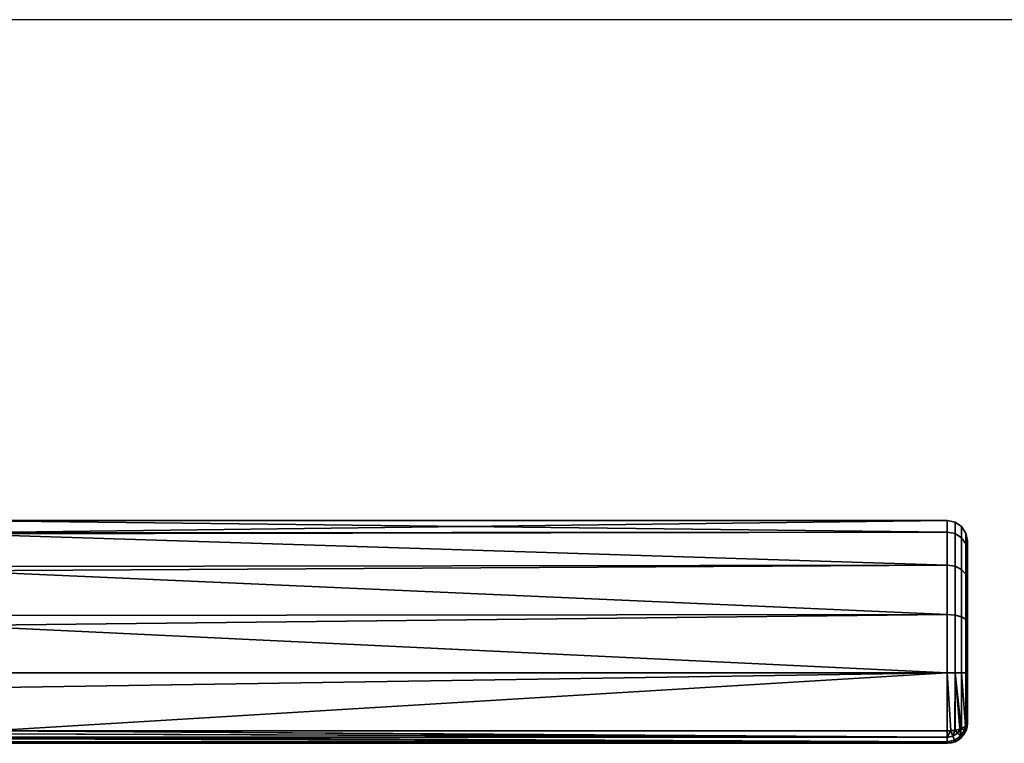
# Model space of a CAD drawing. Header units: millimetres. Extents: x -508 to 6708, y -115 to 193.
# Tile 432 of 656: x 1227 to 1325, y -115 to -44. Entities that reach past the tile are written whole.
import ezdxf

# ---------------------------------------------------------------- set-up
doc = ezdxf.new("R2010")
doc.units = ezdxf.units.MM
doc.layers.add('151', color=7, linetype='Continuous', true_color=0xffffff)

# ---------------------------------------------------------------- blocks, each defined once
blk = doc.blocks.new('UG_SURFACE_135')
at = {"layer": '151', "color": 254, "linetype": 'Continuous', "lineweight": 35}
for points in [[(1319, -94.144, 1098.254), (1221, -94.218, 1098.27), (1221, -93, 1104)], [(1319, -93, 1104), (1221, -93, 1104), (1221, -94.218, 1109.73)], [(1221, -94.218, 1109.73), (1319, -94.144, 1109.746), (1319, -93, 1104)], [(1221, -93, 1104), (1319, -93, 1104), (1319, -94.144, 1098.254)], [(1319.765, -94.285, 1109.688), (1319.765, -93.152, 1104), (1319, -93, 1104), (1319, -94.144, 1109.746)], [(1319.765, -93.152, 1104), (1319.765, -94.285, 1098.312), (1319, -94.144, 1098.254), (1319, -93, 1104)], [(1320.414, -94.685, 1109.522), (1320.414, -93.586, 1104), (1319.765, -93.152, 1104), (1319.765, -94.285, 1109.688)], [(1320.414, -93.586, 1104), (1320.414, -94.685, 1098.478), (1319.765, -94.285, 1098.312), (1319.765, -93.152, 1104)], [(1221, -94.297, 1097.899), (1319, -94.144, 1098.254), (1319, -97.402, 1093.385)], [(1319, -94.144, 1109.746), (1221, -94.218, 1109.73), (1221, -94.297, 1110.101)], [(1221, -94.297, 1110.101), (1319, -97.402, 1114.615), (1319, -94.144, 1109.746)], [(1221, -94.297, 1097.899), (1221, -94.218, 1098.27), (1319, -94.144, 1098.254)], [(1319, -97.402, 1093.385), (1221, -97.516, 1093.467), (1221, -94.297, 1097.899)], [(1221, -94.297, 1110.101), (1221, -97.516, 1114.532), (1319, -97.402, 1114.615)], [(1319.765, -97.51, 1114.508), (1319.765, -94.285, 1109.688), (1319, -94.144, 1109.746), (1319, -97.402, 1114.615)], [(1319.765, -94.285, 1098.312), (1319.765, -97.51, 1093.492), (1319, -97.402, 1093.385), (1319, -94.144, 1098.254)], [(1320.414, -97.816, 1114.201), (1320.414, -94.685, 1109.522), (1319.765, -94.285, 1109.688), (1319.765, -97.51, 1114.508)], [(1320.414, -94.685, 1098.478), (1320.414, -97.816, 1093.799), (1319.765, -97.51, 1093.492), (1319.765, -94.285, 1098.312)], [(1320.848, -95.285, 1109.273), (1320.848, -94.235, 1104), (1320.414, -93.586, 1104), (1320.414, -94.685, 1109.522)], [(1320.848, -94.235, 1104), (1320.848, -95.285, 1098.727), (1320.414, -94.685, 1098.478), (1320.414, -93.586, 1104)], [(1321, -95.992, 1108.98), (1321, -95, 1104), (1320.848, -94.235, 1104), (1320.848, -95.285, 1109.273)], [(1321, -95, 1104), (1321, -95.992, 1099.02), (1320.848, -95.285, 1098.727), (1320.848, -94.235, 1104)], [(1320.848, -98.275, 1113.742), (1320.848, -95.285, 1109.273), (1320.414, -94.685, 1109.522), (1320.414, -97.816, 1114.201)], [(1320.848, -95.285, 1098.727), (1320.848, -98.275, 1094.258), (1320.414, -97.816, 1093.799), (1320.414, -94.685, 1098.478)], [(1321, -98.815, 1113.2), (1321, -95.992, 1108.98), (1320.848, -95.285, 1109.273), (1320.848, -98.275, 1113.742)], [(1321, -95.992, 1099.02), (1321, -98.815, 1094.8), (1320.848, -98.275, 1094.258), (1320.848, -95.285, 1098.727)], [(1321, -98.815, 1113.2), (1321, -98.815, 1094.8), (1321, -95.992, 1099.02), (1321, -95, 1104)], [(1321, -95, 1104), (1321, -95.992, 1108.98), (1321, -98.815, 1113.2)], [(1221, -97.963, 1092.853), (1319, -97.402, 1093.385), (1319, -102.277, 1090.135)], [(1319, -102.277, 1117.865), (1319, -97.402, 1114.615), (1221, -97.963, 1115.147)], [(1319, -97.402, 1114.615), (1221, -97.516, 1114.532), (1221, -97.963, 1115.147)], [(1221, -97.963, 1092.853), (1221, -97.516, 1093.467), (1319, -97.402, 1093.385)], [(1319, -102.277, 1090.135), (1221, -102.376, 1090.305), (1221, -97.963, 1092.853)], [(1221, -97.963, 1115.147), (1221, -102.376, 1117.695), (1319, -102.277, 1117.865)], [(1319.765, -102.335, 1117.725), (1319.765, -97.51, 1114.508), (1319, -97.402, 1114.615), (1319, -102.277, 1117.865)], [(1319.765, -97.51, 1093.492), (1319.765, -102.335, 1090.275), (1319, -102.277, 1090.135), (1319, -97.402, 1093.385)], [(1320.414, -102.501, 1117.324), (1320.414, -97.816, 1114.201), (1319.765, -97.51, 1114.508), (1319.765, -102.335, 1117.725)], [(1320.414, -97.816, 1093.799), (1320.414, -102.501, 1090.676), (1319.765, -102.335, 1090.275), (1319.765, -97.51, 1093.492)], [(1320.848, -102.748, 1116.724), (1320.848, -98.275, 1113.742), (1320.414, -97.816, 1114.201), (1320.414, -102.501, 1117.324)], [(1320.848, -98.275, 1094.258), (1320.848, -102.748, 1091.276), (1320.414, -102.501, 1090.676), (1320.414, -97.816, 1093.799)], [(1321, -103.04, 1116.017), (1321, -98.815, 1113.2), (1320.848, -98.275, 1113.742), (1320.848, -102.748, 1116.724)], [(1321, -98.815, 1094.8), (1321, -103.04, 1091.983), (1320.848, -102.748, 1091.276), (1320.848, -98.275, 1094.258)], [(1321, -98.815, 1113.2), (1321, -103.04, 1091.983), (1321, -98.815, 1094.8)], [(1321, -98.815, 1113.2), (1321, -103.04, 1116.017), (1321, -103.04, 1091.983)], [(1221, -103.365, 1089.734), (1319, -102.277, 1090.135), (1319, -108.025, 1089)], [(1319, -108.025, 1119), (1319, -102.277, 1117.865), (1221, -103.365, 1118.266)], [(1319, -102.277, 1117.865), (1221, -102.376, 1117.695), (1221, -103.365, 1118.266)], [(1221, -103.365, 1089.734), (1221, -102.376, 1090.305), (1319, -102.277, 1090.135)], [(1319.765, -108.025, 1118.848), (1319.765, -102.335, 1117.725), (1319, -102.277, 1117.865), (1319, -108.025, 1119)], [(1319.765, -102.335, 1090.275), (1319.765, -108.025, 1089.152), (1319, -108.025, 1089), (1319, -102.277, 1090.135)], [(1320.414, -108.024, 1118.414), (1320.414, -102.501, 1117.324), (1319.765, -102.335, 1117.725), (1319.765, -108.025, 1118.848)], [(1320.414, -102.501, 1090.676), (1320.414, -108.024, 1089.586), (1319.765, -108.025, 1089.152), (1319.765, -102.335, 1090.275)], [(1320.848, -108.023, 1117.765), (1320.848, -102.748, 1116.724), (1320.414, -102.501, 1117.324), (1320.414, -108.024, 1118.414)], [(1320.848, -102.748, 1091.276), (1320.848, -108.023, 1090.235), (1320.414, -108.024, 1089.586), (1320.414, -102.501, 1090.676)], [(1321, -108.022, 1117), (1321, -103.04, 1116.017), (1320.848, -102.748, 1116.724), (1320.848, -108.023, 1117.765)], [(1321, -103.04, 1091.983), (1321, -108.022, 1091), (1320.848, -108.023, 1090.235), (1320.848, -102.748, 1091.276)], [(1321, -103.04, 1116.017), (1321, -113, 1092), (1321, -108.022, 1091), (1321, -103.04, 1091.983)], [(1321, -103.04, 1116.017), (1321, -108.022, 1117), (1321, -113, 1116), (1321, -113, 1092)], [(1319, -108.025, 1089), (1221, -108.051, 1089.242), (1221, -103.365, 1089.734)], [(1221, -103.365, 1118.266), (1221, -108.051, 1118.758), (1319, -108.025, 1119)], [(1319, -108.025, 1119), (1221, -109.568, 1118.918), (1224.353, -113.769, 1117.846)], [(1319, -108.025, 1119), (1221, -108.051, 1118.758), (1221, -109.568, 1118.918)], [(1224.353, -113.769, 1090.154), (1221, -109.568, 1089.082), (1319, -108.025, 1089)], [(1221, -109.568, 1089.082), (1221, -108.051, 1089.242), (1319, -108.025, 1089)], [(1319, -108.025, 1089), (1319, -113.769, 1090.154), (1224.353, -113.769, 1090.154)], [(1224.353, -113.769, 1117.846), (1319, -113.769, 1117.846), (1319, -108.025, 1119)], [(1319, -108.025, 1089), (1319.765, -108.025, 1089.152), (1319.733, -113.713, 1090.289), (1319.341, -113.743, 1090.216)], [(1319, -108.025, 1119), (1319, -113.769, 1117.846), (1319.341, -113.743, 1117.784)], [(1319.341, -113.743, 1117.784), (1319.733, -113.713, 1117.712), (1319.765, -108.025, 1118.848), (1319, -108.025, 1119)], [(1319.341, -113.743, 1090.216), (1319, -113.769, 1090.154), (1319, -108.025, 1089)], [(1319.765, -108.025, 1089.152), (1319.765, -113.711, 1090.294), (1319.733, -113.713, 1090.289)], [(1319.733, -113.713, 1117.712), (1319.765, -113.711, 1117.706), (1319.765, -108.025, 1118.848)], [(1319.765, -108.025, 1089.152), (1320.414, -108.024, 1089.586), (1320.414, -113.544, 1090.695), (1320.382, -113.552, 1090.674)], [(1320.382, -113.552, 1117.326), (1320.414, -113.544, 1117.305), (1320.414, -108.024, 1118.414), (1319.765, -108.025, 1118.848)], [(1319.765, -108.025, 1089.152), (1320.382, -113.552, 1090.674), (1320.245, -113.587, 1090.59)], [(1319.765, -108.025, 1118.848), (1319.765, -113.711, 1117.706), (1320.245, -113.587, 1117.41)], [(1320.245, -113.587, 1117.41), (1320.382, -113.552, 1117.326), (1319.765, -108.025, 1118.848)], [(1320.245, -113.587, 1090.59), (1319.765, -113.711, 1090.294), (1319.765, -108.025, 1089.152)], [(1320.414, -108.024, 1089.586), (1320.848, -108.023, 1090.235), (1320.848, -113.294, 1091.293), (1320.806, -113.318, 1091.236)], [(1320.806, -113.318, 1116.764), (1320.848, -113.294, 1116.706), (1320.848, -108.023, 1117.765), (1320.414, -108.024, 1118.414)], [(1320.414, -108.024, 1118.414), (1320.414, -113.544, 1117.305), (1320.806, -113.318, 1116.764)], [(1320.806, -113.318, 1091.236), (1320.414, -113.544, 1090.695), (1320.414, -108.024, 1089.586)], [(1321, -113, 1116), (1321, -108.022, 1117), (1320.848, -108.023, 1117.765), (1320.848, -113.294, 1116.706)], [(1321, -108.022, 1091), (1321, -113, 1092), (1320.848, -113.294, 1091.293), (1320.848, -108.023, 1090.235)], [(1319, -114.415, 1117.411), (1224.35, -113.783, 1117.84), (1224.289, -114.067, 1117.692)], [(1224.289, -114.067, 1090.308), (1224.35, -113.783, 1090.16), (1319, -114.41, 1090.581)], [(1224.353, -113.769, 1117.846), (1224.35, -113.783, 1117.84), (1319, -114.415, 1117.411)], [(1319, -114.41, 1090.581), (1224.35, -113.783, 1090.16), (1224.353, -113.769, 1090.154)], [(1319, -114.415, 1117.411), (1319, -114.41, 1117.419), (1224.353, -113.769, 1117.846)], [(1319, -114.41, 1117.419), (1319, -113.769, 1117.846), (1224.353, -113.769, 1117.846)], [(1224.353, -113.769, 1090.154), (1319, -113.769, 1090.154), (1319, -114.41, 1090.581)], [(1319, -114.41, 1117.419), (1319.543, -114.301, 1117.419), (1319.341, -113.743, 1117.784)], [(1319.341, -113.743, 1117.784), (1319, -113.769, 1117.846), (1319, -114.41, 1117.419)], [(1319, -114.41, 1090.581), (1319, -113.769, 1090.154), (1319.341, -113.743, 1090.216)], [(1319.341, -113.743, 1090.216), (1319.543, -114.301, 1090.581), (1319, -114.41, 1090.581)], [(1319.733, -113.713, 1117.712), (1319.341, -113.743, 1117.784), (1319.543, -114.301, 1117.419)], [(1319.543, -114.301, 1090.581), (1319.341, -113.743, 1090.216), (1319.733, -113.713, 1090.289)], [(1319.543, -114.301, 1117.419), (1320.001, -113.992, 1117.419), (1319.733, -113.713, 1117.712)], [(1319.733, -113.713, 1090.289), (1320.001, -113.992, 1090.581), (1319.543, -114.301, 1090.581)], [(1319.765, -113.711, 1117.706), (1319.733, -113.713, 1117.712), (1320.001, -113.992, 1117.419)], [(1320.001, -113.992, 1090.581), (1319.733, -113.713, 1090.289), (1319.765, -113.711, 1090.294)], [(1320.001, -113.992, 1117.419), (1320.245, -113.587, 1117.41), (1319.765, -113.711, 1117.706)], [(1319.765, -113.711, 1090.294), (1320.245, -113.587, 1090.59), (1320.001, -113.992, 1090.581)], [(1320.245, -113.587, 1117.41), (1320.001, -113.992, 1117.419), (1320.312, -114.299, 1116.768)], [(1320.312, -114.299, 1091.232), (1320.001, -113.992, 1090.581), (1320.245, -113.587, 1090.59)], [(1320.312, -114.299, 1116.768), (1320.382, -113.552, 1117.326), (1320.245, -113.587, 1117.41)], [(1320.245, -113.587, 1090.59), (1320.382, -113.552, 1090.674), (1320.312, -114.299, 1091.232)], [(1320.312, -114.299, 1116.768), (1320.711, -113.695, 1116.768), (1320.382, -113.552, 1117.326)], [(1320.382, -113.552, 1090.674), (1320.711, -113.695, 1091.232), (1320.312, -114.299, 1091.232)], [(1320.711, -113.695, 1116.768), (1320.312, -114.299, 1116.768), (1320.421, -114.408, 1116), (1320.845, -113.764, 1116)], [(1320.845, -113.764, 1092), (1320.421, -114.408, 1092), (1320.312, -114.299, 1091.232), (1320.711, -113.695, 1091.232)], [(1320.414, -113.544, 1117.305), (1320.382, -113.552, 1117.326), (1320.711, -113.695, 1116.768)], [(1320.711, -113.695, 1091.232), (1320.382, -113.552, 1090.674), (1320.414, -113.544, 1090.695)], [(1320.711, -113.695, 1116.768), (1320.806, -113.318, 1116.764), (1320.414, -113.544, 1117.305)], [(1320.414, -113.544, 1090.695), (1320.806, -113.318, 1091.236), (1320.711, -113.695, 1091.232)], [(1320.421, -114.408, 1092), (1320.845, -113.764, 1092), (1320.845, -113.764, 1116), (1320.421, -114.408, 1116)], [(1320.711, -113.695, 1116.768), (1320.853, -113.752, 1116), (1320.848, -113.294, 1116.706)], [(1320.848, -113.294, 1116.706), (1320.806, -113.318, 1116.764), (1320.711, -113.695, 1116.768)], [(1320.711, -113.695, 1091.232), (1320.806, -113.318, 1091.236), (1320.848, -113.294, 1091.293)], [(1320.848, -113.294, 1091.293), (1320.853, -113.752, 1092), (1320.711, -113.695, 1091.232)], [(1320.845, -113.764, 1116), (1320.853, -113.752, 1116), (1320.711, -113.695, 1116.768)], [(1320.711, -113.695, 1091.232), (1320.853, -113.752, 1092), (1320.845, -113.764, 1092)], [(1320.853, -113.752, 1116), (1320.845, -113.764, 1116), (1320.845, -113.764, 1092), (1320.853, -113.752, 1092)], [(1320.853, -113.752, 1116), (1321, -113, 1116), (1320.848, -113.294, 1116.706)], [(1320.848, -113.294, 1091.293), (1321, -113, 1092), (1320.853, -113.752, 1092)], [(1320.853, -113.752, 1092), (1321, -113, 1092), (1321, -113, 1116), (1320.853, -113.752, 1116)], [(1224.087, -114.835, 1116.757), (1224.081, -114.853, 1116.723), (1319, -115, 1116)], [(1319, -115, 1092), (1224.081, -114.853, 1091.277), (1224.087, -114.835, 1091.243)], [(1224.169, -114.566, 1117.244), (1224.087, -114.835, 1116.757), (1319, -114.847, 1116.764)], [(1319, -114.846, 1091.232), (1224.087, -114.835, 1091.243), (1224.169, -114.566, 1090.757)], [(1319, -115, 1116), (1319, -114.847, 1116.764), (1224.087, -114.835, 1116.757)], [(1319, -114.846, 1091.232), (1319, -114.847, 1091.236), (1224.087, -114.835, 1091.243)], [(1224.087, -114.835, 1091.243), (1319, -114.847, 1091.236), (1319, -115, 1092)], [(1319, -114.847, 1116.764), (1224.206, -114.416, 1117.379), (1224.169, -114.566, 1117.244)], [(1224.169, -114.566, 1090.757), (1224.206, -114.416, 1090.621), (1319, -114.846, 1091.232)], [(1224.21, -114.399, 1117.393), (1224.206, -114.416, 1117.379), (1319, -114.847, 1116.764)], [(1319, -114.846, 1091.232), (1224.206, -114.416, 1090.621), (1224.21, -114.399, 1090.607)], [(1224.289, -114.067, 1117.692), (1224.21, -114.399, 1117.393), (1319, -114.415, 1117.411)], [(1319, -114.41, 1090.581), (1224.21, -114.399, 1090.607), (1224.289, -114.067, 1090.308)], [(1319, -114.847, 1116.764), (1319, -114.846, 1116.768), (1224.21, -114.399, 1117.393)], [(1319, -114.846, 1116.768), (1319, -114.415, 1117.411), (1224.21, -114.399, 1117.393)], [(1224.21, -114.399, 1090.607), (1319, -114.415, 1090.589), (1319, -114.846, 1091.232)], [(1319, -114.41, 1090.581), (1319, -114.415, 1090.589), (1224.21, -114.399, 1090.607)], [(1319.543, -114.301, 1117.419), (1319, -114.41, 1117.419), (1319, -114.415, 1117.411)], [(1319, -114.415, 1117.411), (1319, -114.846, 1116.768), (1319.711, -114.704, 1116.768), (1319.543, -114.301, 1117.419)], [(1319.543, -114.301, 1090.581), (1319.711, -114.704, 1091.232), (1319, -114.846, 1091.232), (1319, -114.415, 1090.589)], [(1319, -114.415, 1090.589), (1319, -114.41, 1090.581), (1319.543, -114.301, 1090.581)], [(1319.711, -114.704, 1116.768), (1319, -114.847, 1116.764), (1319, -115, 1116), (1319.765, -114.847, 1116)], [(1319.711, -114.704, 1116.768), (1319, -114.846, 1116.768), (1319, -114.847, 1116.764)], [(1319.765, -114.847, 1092), (1319, -115, 1092), (1319, -114.847, 1091.236), (1319.711, -114.704, 1091.232)], [(1319, -114.847, 1091.236), (1319, -114.846, 1091.232), (1319.711, -114.704, 1091.232)], [(1320.001, -113.992, 1117.419), (1319.543, -114.301, 1117.419), (1319.711, -114.704, 1116.768), (1320.312, -114.299, 1116.768)], [(1320.312, -114.299, 1091.232), (1319.711, -114.704, 1091.232), (1319.543, -114.301, 1090.581), (1320.001, -113.992, 1090.581)], [(1320.312, -114.299, 1116.768), (1319.711, -114.704, 1116.768), (1319.77, -114.846, 1116), (1320.413, -114.413, 1116)], [(1320.413, -114.413, 1092), (1319.77, -114.846, 1092), (1319.711, -114.704, 1091.232), (1320.312, -114.299, 1091.232)], [(1319.765, -114.847, 1116), (1319.77, -114.846, 1116), (1319.711, -114.704, 1116.768)], [(1319.711, -114.704, 1091.232), (1319.77, -114.846, 1092), (1319.765, -114.847, 1092)], [(1319.77, -114.846, 1092), (1320.413, -114.413, 1092), (1320.413, -114.413, 1116), (1319.77, -114.846, 1116)], [(1320.413, -114.413, 1116), (1320.421, -114.408, 1116), (1320.312, -114.299, 1116.768)], [(1320.312, -114.299, 1091.232), (1320.421, -114.408, 1092), (1320.413, -114.413, 1092)], [(1320.421, -114.408, 1116), (1320.413, -114.413, 1116), (1320.413, -114.413, 1092), (1320.421, -114.408, 1092)], [(1319, -115, 1092), (1319, -115, 1116), (1224, -115, 1115.949), (1224, -115, 1092.051)], [(1319, -115, 1116), (1224.002, -115, 1116), (1224, -115, 1115.949)], [(1224, -115, 1092.051), (1224.002, -115, 1092), (1319, -115, 1092)], [(1224.07, -114.888, 1116.66), (1224.002, -115, 1116), (1319, -115, 1116)], [(1319, -115, 1092), (1224.002, -115, 1092), (1224.07, -114.888, 1091.34)], [(1319, -115, 1116), (1224.081, -114.853, 1116.723), (1224.07, -114.888, 1116.66)], [(1224.07, -114.888, 1091.34), (1224.081, -114.853, 1091.277), (1319, -115, 1092)], [(1319.765, -114.847, 1092), (1319.765, -114.847, 1116), (1319, -115, 1116), (1319, -115, 1092)], [(1319.77, -114.846, 1116), (1319.765, -114.847, 1116), (1319.765, -114.847, 1092), (1319.77, -114.846, 1092)]]:
    blk.add_3dface(points, dxfattribs=at)

msp = doc.modelspace()

# ---------------------------------------------------------------- linework, layer by layer
at = {"layer": '151', "color": 253, "linetype": 'Continuous', "lineweight": -3}
for p, q in [((1872, -43.5, 2030), (1128, -43.5, 2030)), ((1872, -43.5, 2), (1128, -43.5, 2)), ((1224.353, -113.769, 1117.846), (1319, -113.769, 1117.846)), ((1319, -113.769, 1090.154), (1224.353, -113.769, 1090.154)), ((1321, -113, 1116), (1321, -113, 1092)), ((1319, -115, 1116), (1224.002, -115, 1116)), ((1224.002, -115, 1092), (1319, -115, 1092)), ((1319, -115, 1092), (1319, -115, 1116))]:
    msp.add_line(p, q, dxfattribs=at)
at = {"layer": '151', "color": 253, "linetype": 'Continuous', "lineweight": -3, "extrusion": (-1, 0, 0)}
msp.add_arc((108, 1104, -1319), 15, 67.38014, 292.61986, dxfattribs=at)
at = {"layer": '151', "color": 253, "linetype": 'Continuous', "lineweight": -3, "extrusion": (1, 0, 0)}
for centre, radius, start, end in [((-108, 1104, 1321), 13, 247.38014, 112.61986), ((-113, 1092, 1319), 2, 180, 247.38014), ((-113, 1116, 1319), 2, 112.61986, 180)]:
    msp.add_arc(centre, radius, start, end, dxfattribs=at)
at = {"layer": '151', "color": 253, "linetype": 'Continuous', "lineweight": -3, "extrusion": (0, 0.923077, -0.384615)}
msp.add_arc((-1319, 964.538, -524.308), 2, 180, 270, dxfattribs=at)
at = {"layer": '151', "color": 253, "linetype": 'Continuous', "lineweight": -3, "extrusion": (0, 0, -1)}
msp.add_arc((-1319, -113, -1092), 2, 180, 270, dxfattribs=at)
at = {"layer": '151', "color": 253, "linetype": 'Continuous', "lineweight": -3}
msp.add_arc((1319, -113, 1116), 2, 270, 0, dxfattribs=at)
at = {"layer": '151', "color": 253, "linetype": 'Continuous', "lineweight": -3, "extrusion": (0, 0.923077, 0.384615)}
msp.add_arc((-1319, 1073.615, 324.923), 2, 90, 180, dxfattribs=at)

# ---------------------------------------------------------------- block references
at = {"layer": '151', "color": 253, "linetype": 'Continuous', "lineweight": -3}
msp.add_blockref('UG_SURFACE_135', (0, 0), dxfattribs=at)

doc.saveas('drawing.dxf')
